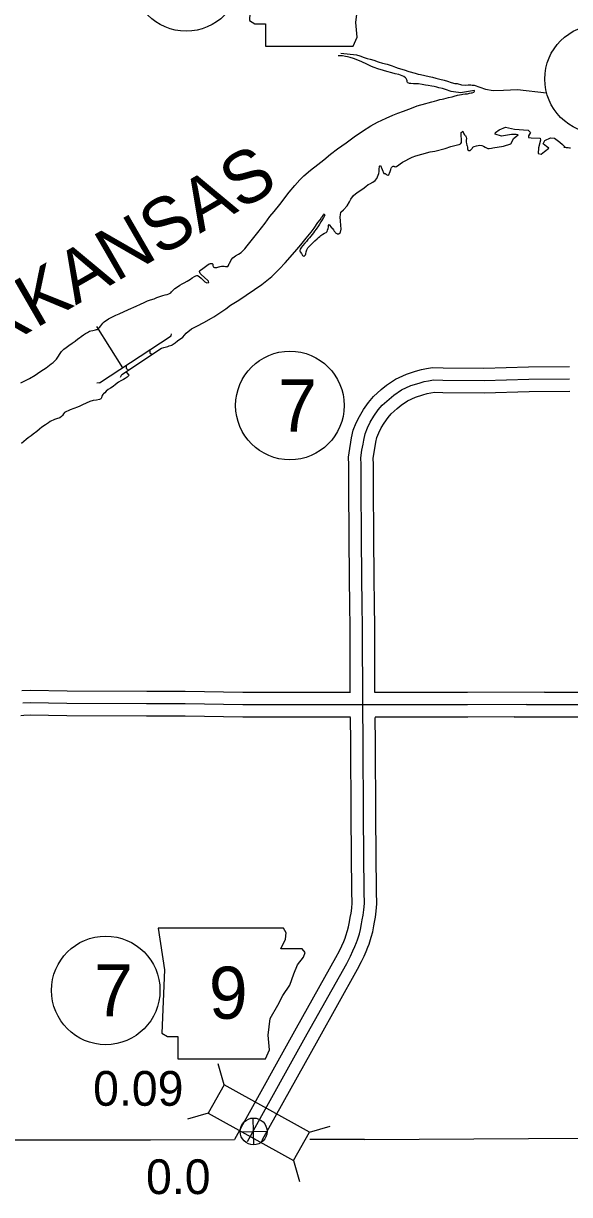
# Model space of a CAD drawing. Extents: x -83719 to 153526, y -11835 to 11446.
# Drawn here: x -254.2 to -32.7, y -48.1 to 426.5 of the extents above; entities that cross this region are included whole.
import ezdxf

# ---------------------------------------------------------------- set-up
doc = ezdxf.new("R2010")
doc.units = 0
for name, color, linetype in [('Level 10', 7, 'Continuous'), ('Level 2', 7, 'Continuous'), ('Level 20', 7, 'Continuous'), ('Level 21', 7, 'Continuous'), ('Level 25', 7, 'Continuous'), ('Level 26', 7, 'Continuous'), ('Level 27', 7, 'Continuous'), ('Level 58', 7, 'Continuous'), ('Level 59', 7, 'Continuous'), ('Level 9', 7, 'Continuous')]:
    doc.layers.add(name, color=color, linetype=linetype)

msp = doc.modelspace()

# ---------------------------------------------------------------- linework, layer by layer
at = {"layer": 'Level 10'}
for points in [[(-121.62, 155.39), (-121.67, 181.23), (-121.77, 191.5), (-121.98, 201.06), (-122.13, 219.06), (-122.24, 238.01), (-122.2, 243.59), (-122.27, 247.7), (-122.33, 250.69), (-121.88, 254.32), (-121.38, 256.88), (-121.09, 258.64), (-120.42, 261.71), (-119.19, 264.66), (-117.96, 267.27), (-116.32, 270.06), (-114.23, 272.95), (-112.27, 275.31), (-109.1, 278.11), (-106.95, 279.86), (-103.33, 282.33), (-98.84, 284.41), (-95.22, 285.57), (-92.81, 286.28), (-90.73, 286.66), (-88.25, 287.06), (-84.03, 286.99), (-67.46, 286.78), (-49.31, 287.42), (-32.71, 287.51)], [(-111.62, 155.39), (-111.67, 181.29), (-111.77, 191.65), (-111.98, 201.2), (-112.13, 219.13), (-112.24, 238), (-112.2, 243.64), (-112.28, 247.88), (-112.32, 250.17), (-112, 252.74), (-111.53, 255.12), (-111.27, 256.76), (-110.84, 258.69), (-110.05, 260.61), (-109.11, 262.59), (-107.94, 264.59), (-106.33, 266.82), (-105.08, 268.32), (-102.62, 270.49), (-100.96, 271.84), (-98.38, 273.61), (-95.2, 275.08), (-92.28, 276.01), (-90.49, 276.54), (-89.04, 276.81), (-87.53, 277.05), (-84.17, 277), (-67.35, 276.78), (-49.11, 277.42), (-32.66, 277.51)], [(-121.61, 155.37), (-165.15, 155.43), (-188.56, 155.72), (-204.21, 155.76), (-236.5, 155.92), (-251.49, 156.12), (-254.83, 156.07)], [(-42.85, 155.52), (-74.06, 155.34), (-111.67, 155.36)], [(-42.85, 155.52), (-29.27, 155.49)], [(-121.6, 145.37), (-165.22, 145.43), (-188.64, 145.72), (-204.25, 145.76), (-236.6, 145.92), (-251.47, 146.12), (-253.98, 146.08), (-255.24, 145.89)], [(-165.92, -20.95), (-143.45, 19.49), (-127.49, 48), (-126.04, 50.71), (-125.12, 52.75), (-124.32, 54.44), (-123.77, 55.84), (-123.41, 56.75), (-122.74, 58.95), (-122.32, 60.45), (-122.01, 62.48), (-121.68, 64.19), (-121.32, 65.97), (-121.04, 67.92), (-120.84, 70.07), (-120.96, 74.55), (-121.23, 105.1), (-121.47, 135.06), (-121.56, 145.28)], [(-157.18, -25.81), (-134.72, 14.62), (-118.72, 43.2), (-117.07, 46.29), (-116.03, 48.57), (-115.14, 50.47), (-114.48, 52.14), (-113.96, 53.43), (-113.14, 56.16), (-112.53, 58.33), (-112.15, 60.77), (-111.86, 62.26), (-111.46, 64.29), (-111.11, 66.73), (-110.82, 69.73), (-110.97, 74.74), (-111.23, 105.18), (-111.47, 135.14), (-111.56, 145.27)], [(-55.16, 145.5), (-74.02, 145.34), (-111.49, 145.36)], [(-55.16, 145.55), (-29.29, 145.49)], [(-165.91, -20.93), (-168.6, -25.72)], [(-157.19, -25.82), (-157.92, -27.12)]]:
    msp.add_lwpolyline(points, dxfattribs=at)
at = {"layer": 'Level 2'}
for points in [[(-115.86, -25.74), (-27.26, -25.2), (-27.31, -22.82), (7.25, -22.74)], [(-168.6, -25.94), (-202.63, -26.07), (-290.9, -26.11), (-380.88, -27.36), (-468.71, -26.24), (-557.03, -25.91), (-644.54, -25.86)], [(-115.86, -25.74), (-138.08, -25.83)]]:
    msp.add_lwpolyline(points, dxfattribs=at)
at = {"layer": 'Level 20'}
for p, q in [((-172.85, -3.57), (-175.26, 4.89)), ((-172.85, -3.57), (-179.26, -15.11)), ((-138.23, -22.81), (-172.85, -3.57)), ((-179.26, -15.11), (-187.72, -17.53)), ((-179.26, -15.11), (-144.64, -34.35)), ((-144.64, -34.35), (-138.23, -22.81)), ((-138.23, -22.81), (-129.77, -20.39)), ((-144.64, -34.35), (-142.23, -42.81))]:
    msp.add_line(p, q, dxfattribs=at)
at = {"layer": 'Level 21'}
for points in [[(-163.95, 470.34), (-161.42, 453.43), (-162.54, 427.77), (-160.29, 426.36), (-156.06, 426.36), (-156.06, 417.33), (-120.53, 417.33), (-118.84, 421), (-119.4, 426.92), (-118.56, 433.69), (-115.46, 439.04), (-113.48, 442.99), (-110.66, 447.22), (-108.97, 451.73), (-107.56, 455.4), (-105.02, 458.5), (-104.46, 460.47), (-105.59, 461.88), (-114.33, 461.88), (-112.35, 465.83), (-112.07, 468.37), (-113.24, 470.32)], [(-199.5, 59.91), (-196.96, 42.99), (-198.09, 17.34), (-195.83, 15.93), (-191.6, 15.93), (-191.6, 6.9), (-156.07, 6.9), (-154.38, 10.57), (-154.95, 16.49), (-154.1, 23.26), (-151, 28.61), (-149.03, 32.56), (-146.21, 36.79), (-144.51, 41.3), (-143.1, 44.97), (-140.57, 48.07), (-140, 50.04), (-141.13, 51.45), (-149.87, 51.45), (-147.9, 55.4), (-147.62, 57.94), (-148.79, 59.89)]]:
    msp.add_lwpolyline(points, close=True, dxfattribs=at)
at = {"layer": 'Level 26'}
for p, q in [((-160.71, -27.94), (-160.96, -17.09)), ((-166.26, -22.64), (-155.42, -22.39))]:
    msp.add_line(p, q, dxfattribs=at)
msp.add_circle((-160.84, -22.52), 5.43, dxfattribs=at)
at = {"layer": 'Level 27'}
for centre in [(-188.19, 445.4), (-20.77, 403.98), (-146.13, 271.68), (-220.81, 34.65)]:
    msp.add_circle(centre, 22, dxfattribs=at)
at = {"layer": 'Level 59'}
for points in [[(-161.55, -23.38), (-139.08, 17.06), (-123.1, 45.6), (-121.55, 48.5), (-120.58, 50.66), (-119.73, 52.46), (-119.12, 53.99), (-118.68, 55.09), (-117.94, 57.56), (-117.43, 59.39), (-117.08, 61.62), (-116.77, 63.23), (-116.39, 65.13), (-116.08, 67.33), (-115.83, 69.9), (-115.96, 74.64), (-116.23, 105.14), (-116.47, 135.1), (-116.61, 150.36), (-116.67, 181.26), (-116.77, 191.58), (-116.98, 201.13), (-117.13, 219.1), (-117.24, 238), (-117.2, 243.61), (-117.27, 247.79), (-117.32, 250.43), (-116.94, 253.53), (-116.46, 256), (-116.18, 257.7), (-115.63, 260.2), (-114.62, 262.63), (-113.54, 264.93), (-112.13, 267.33), (-110.28, 269.88), (-108.67, 271.81), (-105.86, 274.3), (-103.96, 275.85), (-100.85, 277.97), (-97.02, 279.75), (-93.75, 280.79), (-91.65, 281.41), (-89.89, 281.73), (-87.89, 282.05), (-84.1, 282), (-67.41, 281.78), (-49.21, 282.42), (-32.68, 282.51)], [(-50.16, 150.54), (-74.04, 150.34), (-116.61, 150.36), (-165.19, 150.43), (-188.6, 150.72), (-204.23, 150.76), (-236.55, 150.92), (-251.48, 151.12), (-254.41, 151.08)], [(-50.16, 150.54), (-29.28, 150.49)], [(-161.55, -23.38), (-163.47, -26.79)]]:
    msp.add_lwpolyline(points, dxfattribs=at)
at = {"layer": 'Level 9'}
for p, q in [((-223.31, 280.82), (-194.31, 299.85)), ((-194.31, 299.85), (-194.08, 300.69)), ((-214.31, 284.31), (-198.13, 294.93)), ((-198.13, 294.93), (-197.21, 295.22)), ((-202.99, 294.16), (-202.99, 292.99)), ((-202.99, 292.99), (-201.98, 292.41)), ((-212.56, 287.88), (-212.56, 286.71)), ((-212.56, 286.71), (-211.55, 286.13))]:
    msp.add_line(p, q, dxfattribs=at)
for points in [[(-104.79, 406.44), (-106.79, 407.01), (-108.13, 407.46), (-110.44, 408.17), (-111.91, 408.65), (-113.02, 409.1), (-114.36, 409.79), (-115.5, 410.24), (-116.43, 410.7), (-117.27, 411.05), (-118.31, 411.51), (-119.32, 411.96), (-120.35, 412.32), (-121.72, 412.67), (-122.83, 412.95), (-123.59, 413.15), (-124.83, 413.33), (-125.73, 413.39), (-126.6, 413.41)], [(-125.44, 414.49), (-119.17, 413.8), (-117.8, 413.39), (-116.06, 412.71), (-114.86, 412.32), (-113.62, 412.07), (-112.08, 411.59), (-110.31, 410.98), (-108.64, 410.46), (-106.63, 409.95), (-104.66, 409.31), (-103.35, 408.86), (-102.21, 408.41), (-99.81, 407.7), (-97.83, 407.09), (-95.39, 406.39), (-94.05, 405.94), (-93.15, 405.82), (-91.35, 405.47), (-89.68, 405.06), (-88.34, 404.81), (-86.91, 404.36), (-85.3, 403.94), (-83.63, 403.56), (-82.22, 403.08), (-80.72, 402.63), (-79.25, 402.22), (-78.25, 402.13), (-76.48, 401.68), (-75.11, 401.57), (-73.78, 401.69), (-72.81, 401.7), (-72.21, 401.57), (-71.65, 401.51), (-71.46, 401.49), (-66.78, 399.87), (-63.69, 399.38), (-59.47, 399.54), (-53.78, 399.71), (-42.04, 398.38)], [(-173.33, 328.16), (-172.73, 328.13), (-172.3, 328.04), (-172.13, 328.01), (-171.93, 328.01), (-171.76, 327.98), (-171.63, 327.98), (-171.33, 328.08), (-171.04, 328.42), (-170.71, 329.23), (-170.55, 329.5), (-169.93, 330.74), (-169.31, 331.58), (-168.19, 332.37), (-167.03, 333.05), (-165.94, 333.73), (-164.43, 335.15), (-163.45, 336.37), (-161.88, 338.46), (-159.09, 341.77), (-157.65, 343.69), (-156.21, 345.51), (-154.21, 348.28), (-152.47, 350.31), (-150.25, 353.17), (-146.45, 358.13), (-144.09, 360.84), (-142.08, 363.17), (-140.54, 364.72), (-137.84, 367.03), (-134.74, 369.34), (-132.43, 371.21), (-129.7, 373.51), (-126.86, 375.72), (-123.36, 378.14), (-120.03, 380.55), (-116.7, 382.8), (-113.3, 384.98), (-110.62, 386.55), (-107.08, 388.17), (-104.39, 389.3), (-102.37, 390.16), (-100.05, 391.03), (-96.8, 392.24), (-94.52, 393.14), (-91, 394.05), (-90.1, 394.3), (-88.61, 394.72), (-87.45, 395), (-86.58, 395.28), (-85.26, 395.63), (-84.36, 395.87), (-83.73, 396.01), (-82.73, 396.29), (-81.77, 396.47), (-80.28, 396.83), (-79.51, 397), (-78.22, 397.39), (-77.36, 397.6), (-76.59, 397.74), (-75.99, 397.82), (-75.06, 397.93), (-74.46, 398), (-74.1, 398.04), (-73.3, 398.25), (-72.64, 398.36), (-72.2, 398.46), (-71.51, 398.71), (-71.38, 398.74), (-71.25, 399.08), (-71.28, 399.28), (-77, 398.4), (-77.8, 398.53), (-78.77, 398.72), (-80.7, 398.96), (-82.98, 399.76), (-84.28, 400.18), (-85.69, 400.46), (-86.59, 400.69), (-87.56, 400.91), (-88.56, 401.1), (-90.03, 401.35), (-91.13, 401.5), (-92.43, 401.75), (-93.97, 402), (-95.1, 402.05), (-96.07, 402.07), (-97.07, 402.19), (-97.57, 402.22), (-97.9, 402.31), (-98.24, 402.44), (-98.41, 402.61), (-98.54, 402.87), (-98.55, 403.27), (-98.65, 403.67), (-98.93, 404.21), (-99.2, 404.54), (-99.94, 404.96), (-102.01, 405.84), (-103.42, 406.12), (-104.79, 406.44)], [(-127.68, 341.73), (-127.48, 341.57), (-127.11, 341.34), (-126.91, 341.28), (-126.64, 341.21), (-126.37, 341.28), (-125.81, 341.62), (-125.65, 341.89), (-125.36, 343.13), (-125.45, 344.8), (-125.61, 346.44), (-125.7, 348.11), (-125.67, 348.94), (-125.42, 350.01), (-124.44, 351.03), (-122.86, 352.55), (-121.98, 354.27), (-121.4, 355.34), (-120.32, 356.76), (-118.87, 357.98), (-116.59, 359.55), (-115.33, 360.43), (-114.41, 361.21), (-113.72, 361.52), (-112.56, 362.21), (-111.6, 362.89), (-110.91, 363.66), (-110.56, 364.3), (-110.27, 365.07), (-110.04, 365.71), (-109.99, 366.48), (-109.99, 367.08), (-109.93, 367.58), (-109.84, 368.35), (-109.78, 368.62), (-109.62, 368.79), (-109.42, 368.96), (-108.04, 365.77), (-107.78, 365.74), (-107.48, 365.64), (-107.14, 365.45), (-106.87, 365.22), (-106.8, 365.19), (-106.44, 364.99), (-106.24, 364.99), (-106.04, 365.16), (-105.81, 365.57), (-105.68, 365.83), (-105.42, 366.51), (-105.17, 367.34), (-105.01, 367.91), (-104.91, 368.15), (-104.68, 368.35), (-104.48, 368.56), (-104.29, 368.66), (-104.02, 368.63), (-103.82, 368.56), (-103.58, 368.5), (-103.35, 368.47), (-102.85, 368.61), (-100.51, 370.34), (-96.54, 372.26), (-95.01, 372.82), (-92.59, 373.48), (-89.21, 374.5), (-87.34, 374.72), (-83.16, 375.84), (-80.84, 376.64), (-79.85, 376.95), (-78.22, 377.34), (-77.52, 377.45), (-77.19, 377.56), (-76.89, 377.69), (-76.79, 377.83), (-76.5, 378.27), (-76.5, 378.53), (-76.48, 379.07), (-76.59, 379.77), (-76.67, 380.8), (-76.67, 381.4), (-76.68, 382), (-76.65, 382.31), (-76.42, 382.51), (-76.29, 382.61), (-76.13, 382.71), (-75.96, 382.85), (-75.92, 382.48), (-75.78, 382.02), (-75.58, 381.82), (-75.31, 381.42), (-75.01, 381.16), (-74.97, 381.12), (-74.73, 380.73), (-74.6, 380.39), (-74.56, 379.93), (-74.61, 379.16), (-74.67, 378.72), (-74.67, 378.46), (-74.56, 377.86), (-74.35, 377.12), (-74.22, 376.86)], [(-74.22, 376.86), (-74.14, 376.39), (-74.14, 376.16), (-74.07, 375.66), (-73.93, 375.32), (-73.59, 375.06), (-73.36, 374.96), (-73.03, 375.04), (-72.63, 375.37), (-72.27, 375.78), (-71.88, 376.35), (-71.38, 376.69), (-70.45, 376.94), (-69.76, 377.12), (-69.26, 377.15), (-68.36, 377.07), (-67.62, 376.77), (-66.91, 376.35), (-65.91, 375.83), (-65.28, 375.8), (-64.34, 375.98), (-63.89, 376.14), (-59.47, 376.78), (-56.54, 377.76), (-55.89, 378.89), (-55.41, 379.87), (-54.27, 380.85), (-53.62, 381.33), (-54.43, 381.5), (-56.22, 381.5), (-60.28, 380.85), (-62.88, 381.66), (-62.72, 382.31), (-61.26, 383.45), (-58.66, 384.42), (-55.08, 383.61), (-49.56, 383.28), (-48.58, 382.31), (-49.39, 381.01), (-49.39, 380.36), (-48.26, 380.2), (-44.68, 380.03), (-44.52, 379.22), (-45.33, 376.13), (-45.49, 373.85), (-44.19, 373.53), (-42.89, 374.67), (-41.11, 375.97), (-42.08, 376.62), (-43.38, 377.76), (-42.73, 379.06), (-40.46, 380.2), (-38.83, 380.03), (-36.72, 378.41), (-35.58, 377.43), (-34.43, 376.29)], [(-32.36, 376.02), (-32.76, 375.98), (-33.33, 376.1), (-33.93, 376.16), (-34.43, 376.29), (-34.76, 376.28), (-34.99, 376.21)], [(-197.21, 295.22), (-196.68, 295.39), (-195.68, 295.64), (-195.12, 295.81), (-194.06, 296.19), (-193.93, 296.33), (-192.67, 297.14), (-191.75, 297.86), (-189.6, 299.42), (-188.26, 300.98), (-185.98, 302.71), (-183.93, 303.87), (-181.09, 305.38), (-177.91, 307.12), (-176.92, 307.63), (-174.58, 309.23), (-172.17, 310.8), (-170.16, 312.3), (-166.89, 314.31), (-163.88, 316.45), (-160.48, 318.63), (-157.54, 320.74), (-153.52, 323.97), (-150.33, 327.05), (-148, 329.55), (-144.13, 334.01), (-141.73, 336.78), (-139.51, 339.45), (-137.51, 341.98), (-136.26, 343.56), (-134.79, 345.85), (-133.88, 346.97), (-133.25, 347.81), (-132.99, 348.21), (-132.63, 348.75), (-132.54, 349.06), (-132.28, 349.36), (-132, 348.83), (-132.55, 347.82), (-133.34, 346.51), (-133.6, 346.07), (-134.09, 345.23), (-134.54, 344.49), (-135.46, 343.21), (-136.15, 342.4), (-136.6, 341.65), (-137.09, 341.01), (-137.68, 340.27), (-138.24, 339.6), (-138.87, 338.92), (-139.46, 338.21), (-140.08, 337.47), (-141, 336.42), (-141.46, 335.88), (-141.75, 335.38), (-141.91, 335.04), (-142.14, 334.54), (-142.14, 334.33), (-141.96, 333.9), (-141.49, 333.27), (-141.22, 332.78), (-141.01, 332.54), (-140.81, 332.38), (-140.68, 332.28), (-140.47, 332.18), (-140.34, 332.22), (-140.14, 332.36), (-139.75, 332.79), (-139.65, 333.13), (-139.53, 333.93), (-139.24, 334.81), (-138.79, 335.58), (-137.97, 336.56), (-137.28, 337.2), (-136.72, 337.78), (-136.03, 338.45), (-135.07, 339.24), (-134.55, 339.74), (-134.05, 340.18), (-133.59, 340.62), (-132.83, 341.13), (-132.07, 341.51), (-131.41, 341.85), (-131.02, 342.23), (-130.82, 342.7), (-130.6, 343.43), (-130.54, 343.97), (-130.51, 344.2), (-130.51, 344.34), (-130.45, 344.64), (-130.22, 345.01), (-129.3, 343.62), (-128.97, 343.52), (-128.46, 342.86), (-128.32, 342.63), (-128.12, 342.4), (-127.91, 342.03), (-127.68, 341.73)], [(-240.74, 290.42), (-238.72, 293.62), (-237.77, 294.5), (-236.91, 295.18), (-235.83, 296.06), (-234.37, 296.98), (-233.22, 297.8), (-232.1, 298.68), (-231.44, 299.12), (-230.74, 299.67), (-229.79, 300.35), (-229.03, 300.86), (-228.27, 301.3), (-227.34, 301.75), (-226.88, 301.92), (-226.05, 302.13), (-225.48, 302.24), (-224.98, 302.35), (-224.59, 302.42), (-224.29, 302.52), (-223.92, 302.73), (-223.33, 303.34), (-222.81, 303.98), (-222.02, 305.06), (-221.46, 305.63), (-219.68, 306.86), (-218.39, 307.47), (-216.73, 308.23), (-215.31, 308.88), (-213.39, 309.74), (-211.9, 310.43), (-210.41, 311.08), (-209.71, 311.36), (-208.16, 312.05), (-207, 312.63), (-204.98, 313.56), (-203.85, 314.07), (-202.66, 314.56), (-201.23, 314.91), (-200.11, 315.46), (-198.88, 315.81), (-197.65, 316.22), (-196.73, 316.57), (-195.96, 316.71), (-195.27, 316.96), (-194.9, 317.09), (-194.47, 317.33), (-194.08, 317.74), (-193.49, 318.38), (-192.76, 319.06), (-191.77, 319.77), (-190.78, 320.39), (-189.86, 320.93), (-189.03, 321.41), (-187.81, 322.06), (-186.42, 322.95), (-185.72, 323.36), (-184.83, 323.94), (-184.6, 324.04), (-184.24, 324.18), (-183.87, 324.35), (-183.54, 324.32), (-182.93, 323.96), (-182.06, 323.24), (-181.62, 322.77), (-180.95, 322.11), (-180.67, 321.82), (-180.37, 321.62), (-180.14, 321.49), (-179.94, 321.33), (-179.01, 321.5), (-179.08, 322.07), (-179.35, 322.37), (-182.11, 324.84), (-182.45, 325.24), (-182.66, 325.57), (-182.76, 326), (-182.67, 326.37), (-182.01, 326.85), (-179.33, 328.78), (-178.84, 329.12), (-178.64, 329.16), (-178.27, 329.23), (-178.01, 329.27), (-177.84, 329.27), (-177.61, 329.27), (-177.41, 329.01), (-177.34, 328.71), (-177.33, 328.37), (-177.19, 327.94), (-176.99, 327.68), (-176.69, 327.55), (-176.55, 327.55), (-176.32, 327.55), (-175.82, 327.63), (-175.32, 327.77), (-174.99, 327.84), (-174.76, 327.91), (-174.36, 328.01), (-173.93, 328.12), (-173.33, 328.16)], [(-213.93, 286.98), (-224.4, 303.7)], [(-255.26, 280.84), (-251.66, 282.62), (-249.46, 283.94), (-247.55, 285.33), (-246.02, 286.28), (-245.02, 287.01), (-242.91, 288.53), (-242.18, 289.1), (-241.47, 289.73), (-240.74, 290.42)], [(-211.41, 284.14), (-212.53, 285.48)], [(-211.41, 284.14), (-211.62, 283.68), (-212.12, 283.18), (-212.99, 282.62), (-213.65, 282.19), (-214.69, 281.73), (-215.62, 281.16), (-216.86, 280.2), (-217.73, 279.44), (-218.83, 278.72), (-219.87, 278.12), (-220.6, 277.56), (-221.17, 276.86), (-221.67, 276.46), (-222.01, 276.17), (-222.31, 275.8), (-222.41, 275.47), (-222.51, 274.83), (-222.72, 274.47), (-222.85, 274.4), (-223.32, 274.1), (-224.62, 273.81), (-225.91, 273.72), (-227.31, 273.36), (-228.71, 272.67), (-230.28, 271.91), (-231.28, 271.45), (-232.22, 271.03), (-235.22, 269.91), (-237.58, 268.89), (-237.95, 268.26), (-238.36, 267.66), (-238.76, 267.16), (-239.49, 266.67), (-240.83, 266.24), (-241.53, 265.98), (-243.36, 265.16), (-244, 264.69), (-245.26, 263.87), (-246.7, 262.84), (-247.64, 262.08), (-248.71, 261.15), (-250.21, 260.03), (-251.01, 259.37), (-252.28, 258.54), (-253.08, 257.88), (-254.99, 256.22)], [(-223.31, 280.82), (-224.48, 280.69)], [(-214.78, 283.23), (-214.31, 284.31)]]:
    msp.add_lwpolyline(points, dxfattribs=at)

# ---------------------------------------------------------------- texts
at = {"layer": 'Level 21'}
msp.add_text('9', height=21.12, dxfattribs=at).set_placement((-178.98, 23.14))
at = {"layer": 'Level 25'}
msp.add_text('0.0', height=14.08, dxfattribs=at).set_placement((-204.47, -47.9))
at = {"layer": 'Level 27'}
for p in [(-150.85, 261.12), (-225.53, 24.09)]:
    msp.add_text('7', height=21.12, dxfattribs=at).set_placement(p)
at = {"layer": 'Level 58'}
msp.add_text('0.09', height=14.08, dxfattribs=at).set_placement((-225.93, -12.11))
at = {"layer": 'Level 9'}
msp.add_text('ARKANSAS', height=21.12, rotation=30, dxfattribs=at).set_placement((-283.3, 283.15))

doc.saveas('drawing.dxf')
